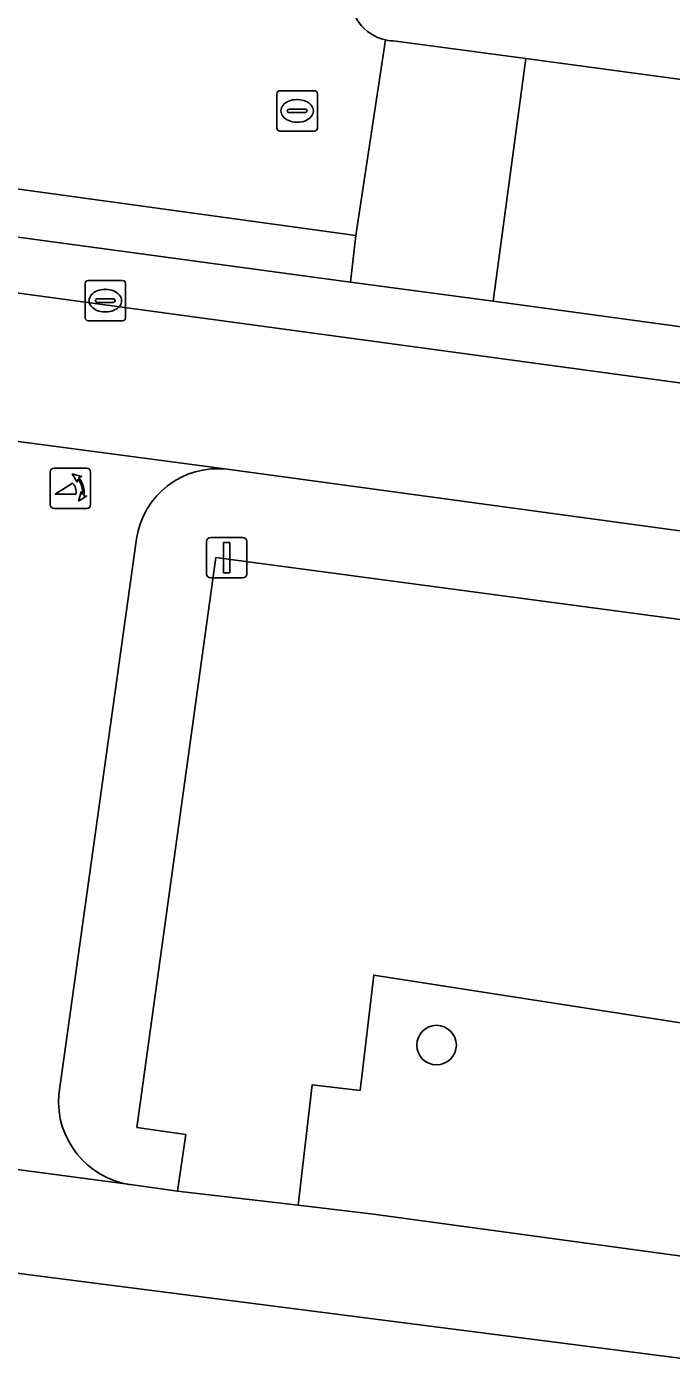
# Model space of a CAD drawing. Extents: x 161692 to 162379, y 380760 to 381678.
# Drawn here: x 161893.86 to 161909.81, y 380797.55 to 380830.74 of the extents above; entities that cross this region are included whole.
import ezdxf

# ---------------------------------------------------------------- set-up
doc = ezdxf.new("R2010")
doc.units = 0
for name, color, linetype in [('IMGEO_Berm_groen', 7, 'Continuous'), ('IMGEO_Boom', 7, 'Continuous'), ('IMGEO_Brandkraan', 7, 'Continuous'), ('IMGEO_Erf', 7, 'Continuous'), ('IMGEO_Fietspad_gesloten', 7, 'Continuous'), ('IMGEO_Poller', 7, 'Continuous'), ('IMGEO_Rijbaan_lokaal_gesloten', 7, 'Continuous'), ('IMGEO_Rioolput', 7, 'Continuous'), ('IMGEO_Verkeersbordpaal', 7, 'Continuous'), ('IMGEO_Voetpad_open', 7, 'Continuous')]:
    doc.layers.add(name, color=color, linetype=linetype)

msp = doc.modelspace()

# ---------------------------------------------------------------- linework, layer by layer
at = {"layer": 'IMGEO_Berm_groen'}
msp.add_lwpolyline([(161912.259, 380815.78), (161898.545, 380817.613), (161896.59, 380803.512), (161897.799, 380803.337), (161897.597, 380801.932), (161900.577, 380801.584), (161900.925, 380804.563), (161902.117, 380804.424), (161902.451, 380807.28), (161915.77, 380805.204)], dxfattribs=at)
msp.add_lwpolyline([(161915.77, 380805.204), (161902.451, 380807.28), (161902.117, 380804.424), (161900.925, 380804.563), (161900.577, 380801.584), (161902.44, 380801.366), (161912.13, 380800.044), (161914.571, 380799.711), (161916.171, 380799.476), (161916.303, 380800.636), (161918.45, 380802.907)], close=True, dxfattribs=at)
at = {"layer": 'IMGEO_Boom'}
msp.add_circle((161904.005, 380805.548), 0.489, dxfattribs=at)
at = {"layer": 'IMGEO_Brandkraan'}
for p, q in [((161900.053, 380828.238), (161900.053, 380829.09)), ((161900.128, 380829.164), (161900.98, 380829.164)), ((161901.054, 380829.09), (161901.054, 380828.238)), ((161900.355, 380828.707), (161900.753, 380828.707)), ((161900.541, 380828.944), (161900.566, 380828.944)), ((161900.312, 380828.658), (161900.312, 380828.67)), ((161900.75, 380828.621), (161900.352, 380828.621)), ((161900.564, 380828.384), (161900.539, 380828.384)), ((161900.796, 380828.67), (161900.796, 380828.658)), ((161900.98, 380828.164), (161900.128, 380828.164))]:
    msp.add_line(p, q, dxfattribs=at)
for points in [[(161900.053, 380828.238), (161900.053, 380829.09)], [(161900.128, 380829.164), (161900.98, 380829.164)], [(161901.054, 380829.09), (161901.054, 380828.238)], [(161900.98, 380828.164), (161900.128, 380828.164)]]:
    msp.add_lwpolyline(points, dxfattribs=at)
for centre, radius, start, end in [((161900.13, 380829.088), 0.0765, 91.552, 178.448), ((161900.13, 380829.088), 0.0765, 91.552, 178.448), ((161900.978, 380829.088), 0.0765, 1.552, 88.448), ((161900.978, 380829.088), 0.0765, 1.552, 88.448), ((161900.352, 380828.667), 0.0403, 85.8775, 175.7526), ((161900.757, 380828.669), 0.0386, 1.7309, 96.639), ((161900.349, 380828.657), 0.0366, 178.938, 274.7102), ((161900.753, 380828.664), 0.043, 264.8664, 352.4533), ((161900.13, 380828.24), 0.0765, 181.552, 268.448), ((161900.13, 380828.24), 0.0765, 181.552, 268.448), ((161900.978, 380828.24), 0.0765, 271.552, 358.448), ((161900.978, 380828.24), 0.0765, 271.552, 358.448)]:
    msp.add_arc(centre, radius, start, end, dxfattribs=at)
for centre, major_axis, ratio, start_param, end_param in [((161900.54, 380828.664), (-0.387, 0.002), 0.722429, 4.712389, 7.853982), ((161900.565, 380828.664), (-0.39, 0.002), 0.717154, 1.570796, 4.712389)]:
    msp.add_ellipse(centre, major_axis=major_axis, ratio=ratio, start_param=start_param, end_param=end_param, dxfattribs=at)
at = {"layer": 'IMGEO_Erf'}
msp.add_lwpolyline([(161902.994, 380830.393), (161906.216, 380829.958), (161917.567, 380828.426), (161920.64, 380828.012), (161941.489, 380825.198), (161944.559, 380824.783), (161956.36, 380823.191), (161959.367, 380822.785), (161969.747, 380821.384), (161972.782, 380820.974), (161982.64, 380819.644), (161985.956, 380819.196), (162000, 380817.301), (162003.3, 380816.856), (162006.759, 380816.389), (162007.953, 380816.216), (162010.645, 380815.865), (162022.543, 380814.259), (162025.665, 380837.887), (162027.29, 380850.188), (162027.58, 380852.385)], dxfattribs=at)
for centre, radius, start, end in [((161902.979, 380831.498), 1.105, 174.8847, 257.3609), ((161902.981, 380831.508), 1.115, 257.3485, 270.6567)]:
    msp.add_arc(centre, radius, start, end, dxfattribs=at)
at = {"layer": 'IMGEO_Fietspad_gesloten'}
for points in [[(161898.822, 380819.796), (161891.404, 380820.778)], [(161894.654, 380804.322), (161896.578, 380818.072)], [(161888.951, 380803.085), (161896.434, 380802.094)]]:
    msp.add_lwpolyline(points, dxfattribs=at)
for centre, radius, start, end in [((161898.586, 380817.781), 2.029, 83.3127, 171.7553), ((161896.737, 380804.161), 2.09, 175.5939, 261.6504)]:
    msp.add_arc(centre, radius, start, end, dxfattribs=at)
at = {"layer": 'IMGEO_Poller'}
for p, q in [((161894.445, 380819.728), (161894.445, 380818.921)), ((161894.445, 380819.728), (161894.445, 380818.921)), ((161895.347, 380819.823), (161894.539, 380819.823)), ((161895.347, 380819.823), (161894.539, 380819.823)), ((161895.441, 380818.921), (161895.441, 380819.728)), ((161895.441, 380818.921), (161895.441, 380819.728)), ((161894.539, 380818.826), (161895.347, 380818.826)), ((161894.539, 380818.826), (161895.347, 380818.826))]:
    msp.add_line(p, q, dxfattribs=at)
for points in [[(161895.08, 380819.179), (161894.567, 380819.179), (161894.997, 380819.454)], [(161895.124, 380819.552), (161895.112, 380819.479), (161894.987, 380819.684)], [(161894.987, 380819.684), (161895.218, 380819.618), (161895.147, 380819.586)], [(161895.14, 380819.007), (161895.206, 380819.238), (161895.236, 380819.17)], [(161895.272, 380819.143), (161895.344, 380819.132), (161895.14, 380819.007)]]:
    msp.add_lwpolyline(points, dxfattribs=at)
for centre, radius, start, end in [((161894.539, 380819.728), 0.0946, 90, 180), ((161894.539, 380819.728), 0.0946, 90, 180), ((161895.347, 380819.728), 0.0946, 0, 90), ((161895.347, 380819.728), 0.0946, 0, 90), ((161894.752, 380819.229), 0.332, 351.3247, 42.4854), ((161894.766, 380819.239), 0.476, 351.7527, 41.1691), ((161894.766, 380819.239), 0.516, 349.3569, 42.2912), ((161894.539, 380818.921), 0.0946, 180, 270), ((161894.539, 380818.921), 0.0946, 180, 270), ((161895.347, 380818.921), 0.0946, 270, 0), ((161895.347, 380818.921), 0.0946, 270, 0)]:
    msp.add_arc(centre, radius, start, end, dxfattribs=at)
at = {"layer": 'IMGEO_Rijbaan_lokaal_gesloten'}
for points in [[(161814.137, 380834.931), (162153.114, 380788.982), (162173.589, 380787.538), (162178.941, 380786.895), (162192.055, 380785.129), (162226.418, 380780.403), (162229.289, 380780.178), (162234.771, 380780.432)], [(162234.785, 380779.843), (162234.771, 380780.432), (162229.289, 380780.178), (162226.418, 380780.403), (162192.055, 380785.129), (162178.941, 380786.895), (162173.589, 380787.538), (162153.114, 380788.982), (161814.137, 380834.931)], [(161807.026, 380819.109), (161803.167, 380819.836), (161798.009, 380820.862), (161779.286, 380823.639), (161756.857, 380826.07), (161745.638, 380827.554), (161735.173, 380829.227), (161731.252, 380829.951), (161723.185, 380831.715), (161719.797, 380832.442), (161719.379, 380829.094), (161765.369, 380823.138), (161807.579, 380816.265), (161826.791, 380811.355), (161859.959, 380804.218), (161914.65, 380797.204), (162022.247, 380782.773), (162063.3, 380779.137)], [(161785.735, 380831.837), (161803.94, 380831.083), (161806.77, 380830.885), (161820.431, 380830.418), (161834.49, 380828.566), (161845.222, 380827.099), (161887.661, 380821.279), (161891.404, 380820.778), (161898.822, 380819.796), (161910.997, 380818.145), (161940.127, 380814.227), (161940.415, 380814.186), (161969.449, 380810.213), (161970.442, 380810.065), (161999.463, 380806.128), (162000.665, 380805.971), (162035.924, 380801.201), (162040.702, 380800.555), (162059.025, 380798.069)], [(161901.873, 380824.428), (161889.378, 380826.116)], [(161905.409, 380823.96), (161901.873, 380824.428)], [(161916.716, 380822.41), (161905.409, 380823.96)], [(161912.13, 380800.044), (161902.44, 380801.366), (161900.577, 380801.584), (161897.597, 380801.932), (161896.434, 380802.094), (161888.951, 380803.085), (161887.65, 380803.28), (161882.203, 380804.1), (161869.075, 380805.874), (161851.535, 380808.309), (161848.937, 380808.726), (161840.006, 380810.502), (161837.433, 380811.08), (161834.278, 380811.879), (161825.013, 380814.669), (161822.059, 380815.531), (161818.945, 380816.29)]]:
    msp.add_lwpolyline(points, dxfattribs=at)
at = {"layer": 'IMGEO_Rioolput'}
for p, q in [((161895.307, 380823.543), (161895.307, 380824.395)), ((161895.382, 380824.469), (161896.234, 380824.469)), ((161896.308, 380824.395), (161896.308, 380823.543)), ((161895.795, 380824.249), (161895.82, 380824.249)), ((161895.566, 380823.963), (161895.566, 380823.975)), ((161896.004, 380823.926), (161895.606, 380823.926)), ((161895.609, 380824.012), (161896.007, 380824.012)), ((161896.05, 380823.975), (161896.05, 380823.963)), ((161896.234, 380823.469), (161895.382, 380823.469)), ((161895.818, 380823.689), (161895.793, 380823.689))]:
    msp.add_line(p, q, dxfattribs=at)
for points in [[(161895.307, 380823.543), (161895.307, 380824.395)], [(161895.382, 380824.469), (161896.234, 380824.469)], [(161896.308, 380824.395), (161896.308, 380823.543)], [(161896.234, 380823.469), (161895.382, 380823.469)]]:
    msp.add_lwpolyline(points, dxfattribs=at)
for centre, radius, start, end in [((161895.384, 380824.393), 0.0765, 91.552, 178.448), ((161895.384, 380824.393), 0.0765, 91.552, 178.448), ((161896.232, 380824.393), 0.0765, 1.552, 88.448), ((161896.232, 380824.393), 0.0765, 1.552, 88.448), ((161895.606, 380823.972), 0.0403, 85.8775, 175.7526), ((161895.603, 380823.962), 0.0366, 178.938, 274.7102), ((161896.007, 380823.969), 0.043, 264.8664, 352.4533), ((161896.011, 380823.974), 0.0386, 1.7309, 96.639), ((161895.384, 380823.545), 0.0765, 181.552, 268.448), ((161895.384, 380823.545), 0.0765, 181.552, 268.448), ((161896.232, 380823.545), 0.0765, 271.552, 358.448), ((161896.232, 380823.545), 0.0765, 271.552, 358.448)]:
    msp.add_arc(centre, radius, start, end, dxfattribs=at)
for centre, major_axis, ratio, start_param, end_param in [((161895.794, 380823.969), (-0.387, 0.002), 0.722429, 4.712389, 7.853982), ((161895.819, 380823.969), (-0.39, 0.002), 0.717154, 1.570796, 4.712389)]:
    msp.add_ellipse(centre, major_axis=major_axis, ratio=ratio, start_param=start_param, end_param=end_param, dxfattribs=at)
at = {"layer": 'IMGEO_Verkeersbordpaal'}
for p, q in [((161898.415, 380818.109), (161899.205, 380818.109)), ((161899.205, 380818.109), (161898.415, 380818.109)), ((161898.315, 380817.209), (161898.315, 380818.009)), ((161898.315, 380818.009), (161898.315, 380817.209)), ((161899.305, 380818.009), (161899.305, 380817.209)), ((161899.305, 380817.209), (161899.305, 380818.009)), ((161899.205, 380817.109), (161898.415, 380817.109)), ((161898.415, 380817.109), (161899.205, 380817.109))]:
    msp.add_line(p, q, dxfattribs=at)
msp.add_lwpolyline([(161898.735, 380817.984), (161898.885, 380817.984), (161898.885, 380817.234), (161898.735, 380817.234), (161898.735, 380817.984)], dxfattribs=at)
for centre, start, end in [((161898.415, 380818.009), 90, 180), ((161898.415, 380818.009), 90, 180), ((161899.205, 380818.009), 0, 90), ((161899.205, 380818.009), 360, 90), ((161898.415, 380817.209), 180, 270), ((161898.415, 380817.209), 180, 270), ((161899.205, 380817.209), 270, 0), ((161899.205, 380817.209), 270, 0)]:
    msp.add_arc(centre, 0.1, start, end, dxfattribs=at)
at = {"layer": 'IMGEO_Voetpad_open'}
for points in [[(161889.378, 380826.116), (161889.528, 380827.297), (161902.01, 380825.581), (161902.737, 380830.42)], [(161902.737, 380830.42), (161902.01, 380825.581), (161901.873, 380824.428), (161905.409, 380823.96), (161906.216, 380829.958), (161902.994, 380830.393)], [(161910.997, 380818.145), (161898.822, 380819.796)], [(161896.578, 380818.072), (161894.654, 380804.322)], [(161896.434, 380802.094), (161897.597, 380801.932), (161897.799, 380803.337), (161896.59, 380803.512), (161898.545, 380817.613), (161912.259, 380815.78), (161912.142, 380815.03), (161938.414, 380811.451), (161938.529, 380812.215), (161940.112, 380812.007), (161940.415, 380814.186), (161940.127, 380814.227)]]:
    msp.add_lwpolyline(points, dxfattribs=at)
for points in [[(161906.216, 380829.958), (161905.409, 380823.96), (161916.716, 380822.41), (161917.567, 380828.426)], [(161889.378, 380826.116), (161901.873, 380824.428), (161902.01, 380825.581), (161889.528, 380827.297)]]:
    msp.add_lwpolyline(points, close=True, dxfattribs=at)
for centre, radius, start, end in [((161902.979, 380831.498), 1.105, 174.8847, 257.3609), ((161902.981, 380831.508), 1.115, 257.3485, 270.6567), ((161898.586, 380817.781), 2.029, 83.3127, 171.7553), ((161896.737, 380804.161), 2.09, 175.5939, 261.6504)]:
    msp.add_arc(centre, radius, start, end, dxfattribs=at)

doc.saveas('drawing.dxf')
